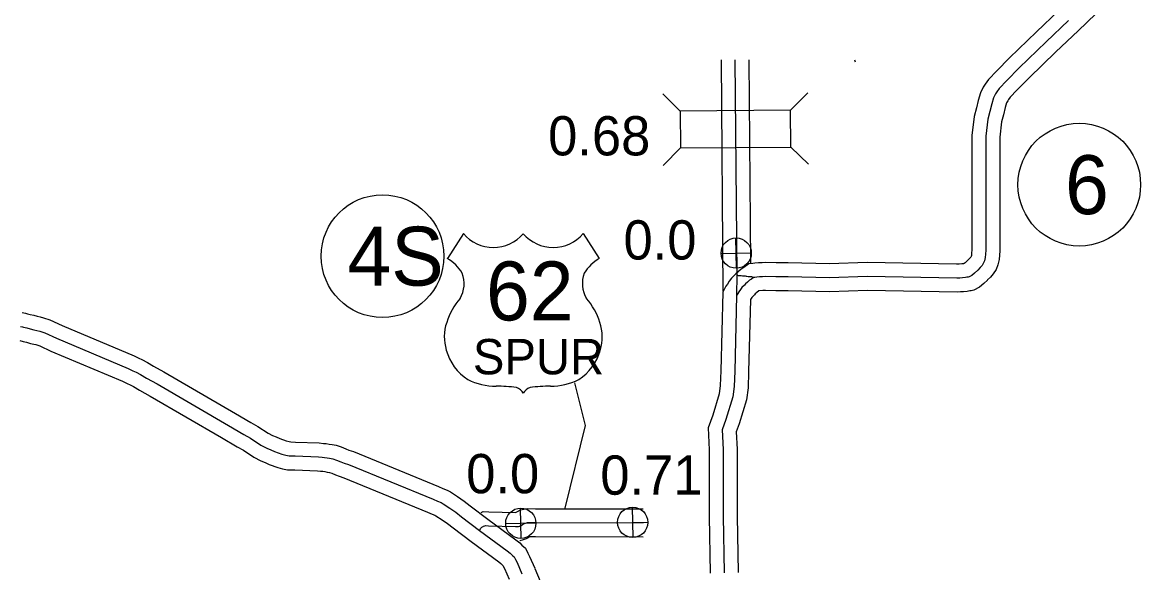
# Model space of a CAD drawing. Extents: x 31699 to 244310, y -8841 to 11474.
# Drawn here: x 137668 to 138471, y 1379 to 1774 of the extents above; entities that cross this region are included whole.
import ezdxf

# ---------------------------------------------------------------- set-up
doc = ezdxf.new("R2010")
doc.units = 0
for name, color, linetype in [('B_Logo', 7, 'Continuous'), ('Level 21', 7, 'Continuous'), ('Level 55', 7, 'Continuous'), ('R_Border Notes', 7, 'Continuous'), ('R_XS_EARTHWORK_STAGE1', 7, 'Continuous'), ('R_XS_EARTHWORK_STAGE2', 7, 'Continuous'), ('S_AREA_CALC', 7, 'Continuous'), ('S_WALL', 7, 'Continuous'), ('S_WALL_ANNOT', 7, 'Continuous')]:
    doc.layers.add(name, color=color, linetype=linetype)

msp = doc.modelspace()

# ---------------------------------------------------------------- linework, layer by layer
for p, q in [((137984.8, 1622.58), (137973.26, 1604.74)), ((138070.59, 1622.58), (138082.13, 1604.74)), ((138064.37, 1515.65), (138072.01, 1485.09)), ((138072.01, 1485.09), (138057.58, 1425.67))]:
    msp.add_line(p, q)
for centre, radius, start, end in [((138006.29, 1640.66), 28.08, 220.07504, 319.67012), ((138049.11, 1640.66), 28.08, 220.32988, 319.92496), ((137958.18, 1578.83), 29.98, 30.7809, 59.98827), ((138097.21, 1578.83), 29.98, 120.01173, 149.2191), ((137964.78, 1586.74), 20.55, 328.81046, 21.21077), ((138090.61, 1586.74), 20.55, 158.78923, 211.18954), ((138018.52, 1544.62), 47.94, 138.95648, 162.69135), ((138036.87, 1544.62), 47.94, 17.30865, 41.04352), ((138002.69, 1548.54), 31.68, 160.95764, 197.38186), ((138052.7, 1548.54), 31.68, 342.61814, 19.04236), ((138007.85, 1548.63), 36.66, 195.10743, 237.13119), ((138047.54, 1548.63), 36.66, 302.86881, 344.89257), ((138008.53, 1560.18), 47.07, 244.07708, 269.57785), ((138046.86, 1560.18), 47.07, 270.42215, 295.92292), ((138009.62, 1426.9), 86.22, 81.19416, 90.95387), ((138020.41, 1504.21), 8.26, 28.03422, 72.98637), ((138034.99, 1504.21), 8.26, 107.01363, 151.96578), ((138045.77, 1426.9), 86.22, 89.04613, 98.80584)]:
    msp.add_arc(centre, radius, start, end)
at = {"layer": 'B_Logo'}
for points in [[(138418.76, 1775.28), (138402.76, 1760.02), (138383.49, 1741.41), (138374.49, 1732.37), (138369.16, 1726.68), (138367.29, 1724.14), (138366.43, 1722.67), (138365.03, 1719.93), (138363.77, 1715.52), (138362.45, 1710.17), (138360.92, 1704.56), (138359.48, 1692.34), (138359.46, 1610.61), (138359.26, 1607.8), (138359.07, 1605.47), (138358.6, 1603.13), (138357.94, 1601.59), (138356.81, 1599.79), (138355.41, 1598.18), (138353.67, 1596.44)], [(138179.55, 1747.08), (138180.79, 1592.95)], [(138353.67, 1596.44), (138351.41, 1594.23), (138349.34, 1592.49), (138347.47, 1591.55), (138346.8, 1591.42), (138345.94, 1591.21), (138344.8, 1591.01), (138342.86, 1590.8), (138340.86, 1590.73), (138338.66, 1590.59), (138274.45, 1591.78), (138247.33, 1590.91), (138217.74, 1591.57), (138214, 1591.5), (138208.92, 1591.55), (138201.3, 1591.73), (138199.3, 1591.66), (138197.09, 1591.59), (138195.16, 1591.39), (138193.75, 1591.11), (138192.95, 1591.05)], [(138180.79, 1592.95), (138180.75, 1578.13)], [(138192.95, 1591.05), (138191.35, 1589.97), (138190.02, 1589.1), (138188.62, 1587.83), (138187.15, 1586.56), (138186.28, 1585.62), (138184.55, 1583.88), (138183.48, 1582.54), (138182.35, 1580.8), (138181.55, 1579.67), (138180.75, 1578.13)], [(138180.79, 1592.95), (138181.86, 1592.62), (138183, 1592.62), (138184, 1592.49), (138185, 1592.3), (138185.73, 1592.3), (138186.94, 1592.17), (138187.61, 1592.03), (138188.14, 1591.97), (138189.08, 1591.9), (138190.35, 1591.77), (138190.88, 1591.71), (138191.41, 1591.71), (138192.95, 1591.05)], [(138180.75, 1578.13), (138179.34, 1523.84), (138178.96, 1512.89), (138177.91, 1505.48), (138173.06, 1489.37), (138170.41, 1481.82), (138171.11, 1467.73), (138171.14, 1419.92), (138171.83, 1379.33)], [(137666.94, 1556), (137668.41, 1555.8), (137669.28, 1555.54), (137671.48, 1554.94), (137673.89, 1554.34), (137676.56, 1553.55), (137678.77, 1553.09), (137680.84, 1552.56), (137684.52, 1551.37), (137692.88, 1547.51), (137744.36, 1525.87), (137747.71, 1524.14), (137749.91, 1523.28), (137753.12, 1521.55), (137757.47, 1518.89), (137765.03, 1514.77), (137816.27, 1484.91), (137827.3, 1478.46), (137832.12, 1475.8), (137839.55, 1470.88), (137843.63, 1468.75), (137846.5, 1467.62), (137849.24, 1466.29), (137854.59, 1464.44), (137857.33, 1463.71), (137859.67, 1463.18), (137864.08, 1463.12), (137880.72, 1462.5), (137883.39, 1462.23), (137885.13, 1462.04), (137886.93, 1461.78), (137888.8, 1461.45), (137891.07, 1461.05), (137893.68, 1460.19), (137896.76, 1458.99), (137899.16, 1458), (137902.37, 1456.94), (137962.95, 1432.11), (137966.16, 1430.72), (137968.7, 1429.65), (137970.24, 1428.79), (137974.99, 1425.66), (137979.27, 1422.74), (137983.42, 1419.41), (137996.33, 1409.76)], [(137996.33, 1409.76), (137997.2, 1411.43), (137997.87, 1412.16), (137998.33, 1412.3), (137998.87, 1412.57), (137999.27, 1412.77), (138000, 1412.97), (138000.54, 1413.17), (138002.74, 1413.11), (138022.12, 1412.49), (138023.45, 1412.49), (138024.19, 1412.49), (138024.92, 1412.7), (138025.52, 1412.9), (138026.12, 1413.3), (138027.19, 1413.9), (138028.19, 1414.37), (138029.19, 1414.98), (138029.93, 1415.11), (138030.66, 1415.38), (138036.47, 1415.33), (138113.63, 1415.11)], [(137996.33, 1409.76), (138016.21, 1395.18), (138018.35, 1393.45), (138019.89, 1391.85), (138021.23, 1390.72), (138022.03, 1388.98), (138023.24, 1386.72), (138026.73, 1378.65)]]:
    msp.add_lwpolyline(points, dxfattribs=at)
at = {"layer": 'Level 21'}
for p, q in [((138180.67, 1597.72), (138180.17, 1619.42)), ((138169.57, 1608.32), (138191.27, 1608.82)), ((138026.17, 1404.02), (138025.67, 1425.71)), ((138106.43, 1404.68), (138105.93, 1426.38)), ((138015.07, 1414.62), (138036.77, 1415.12)), ((138095.33, 1415.28), (138117.03, 1415.78))]:
    msp.add_line(p, q, dxfattribs=at)
for centre in [(138180.42, 1608.57), (138025.92, 1414.87), (138106.18, 1415.53)]:
    msp.add_circle(centre, 10.85, dxfattribs=at)
at = {"layer": 'Level 55'}
for points in [[(138169.55, 1747.08), (138170.88, 1581.38)], [(138189.55, 1747.08), (138190.72, 1601.36)]]:
    msp.add_lwpolyline(points, dxfattribs=at)
at = {"layer": 'R_Border Notes'}
for centre in [(138426.54, 1657.64), (137926.73, 1606.4)]:
    msp.add_circle(centre, 44, dxfattribs=at)
at = {"layer": 'R_XS_EARTHWORK_STAGE1'}
for p, q in [((138265.19, 1747.08), (138265.86, 1745.82)), ((138140.24, 1710.4), (138127.7, 1722.74)), ((138219.44, 1711.04), (138231.78, 1723.58)), ((138219.65, 1684.64), (138232.2, 1672.29)), ((138140.45, 1684), (138128.11, 1671.45))]:
    msp.add_line(p, q, dxfattribs=at)
msp.add_lwpolyline([(138140.45, 1684), (138219.65, 1684.64), (138219.44, 1711.04), (138140.24, 1710.4)], close=True, dxfattribs=at)
at = {"layer": 'R_XS_EARTHWORK_STAGE2'}
for points in [[(138411.84, 1782.5), (138395.83, 1767.23), (138376.47, 1748.53), (138367.3, 1739.32), (138361.45, 1733.08), (138358.93, 1729.65), (138357.66, 1727.48), (138355.68, 1723.61), (138354.11, 1718.1), (138352.77, 1712.69), (138351.08, 1706.47), (138349.48, 1692.93), (138349.46, 1610.96), (138349.29, 1608.57), (138349.15, 1606.86), (138349.01, 1606.18), (138348.75, 1605.76), (138348.09, 1605), (138346.59, 1603.5)], [(138438.32, 1780.22), (138425.67, 1768.06), (138409.68, 1752.8), (138390.51, 1734.28), (138381.68, 1725.42), (138376.87, 1720.28), (138375.66, 1718.63), (138375.2, 1717.86), (138374.38, 1716.25), (138373.44, 1712.94), (138372.13, 1707.66), (138370.77, 1702.65), (138369.48, 1691.75), (138369.46, 1610.26), (138369.23, 1607.04), (138368.98, 1604.08), (138368.21, 1600.14), (138366.82, 1596.92), (138364.86, 1593.81), (138362.73, 1591.36), (138360.76, 1589.38)], [(138189.53, 1600.79), (138185.84, 1598.32), (138183.88, 1597.04), (138181.98, 1595.31), (138180.18, 1593.75), (138179.07, 1592.55), (138177.07, 1590.55), (138175.37, 1588.4), (138174.07, 1586.41), (138172.99, 1584.87), (138170.82, 1580.69)], [(138346.69, 1603.6), (138344.69, 1601.65), (138343.94, 1601.02), (138343.92, 1601.01), (138343.39, 1600.92), (138342.16, 1600.79), (138340.37, 1600.72), (138338.43, 1600.6), (138274.39, 1601.78), (138247.28, 1600.91), (138217.75, 1601.58), (138213.95, 1601.5), (138209.09, 1601.55), (138201.24, 1601.74), (138198.96, 1601.66), (138196.4, 1601.57), (138193.68, 1601.29), (138192.38, 1601.03), (138189.53, 1600.79)], [(138360.65, 1589.28), (138358.13, 1586.82), (138354.88, 1584.08), (138350.77, 1582.01), (138348.93, 1581.64), (138347.95, 1581.42), (138346.21, 1581.1), (138343.57, 1580.82), (138341.35, 1580.74), (138338.88, 1580.59), (138274.52, 1581.77), (138247.38, 1580.91), (138217.73, 1581.57), (138214.04, 1581.5), (138208.74, 1581.55), (138201.36, 1581.73), (138199.64, 1581.67), (138196.6, 1581.57)], [(138170.82, 1580.69), (138169.34, 1524.14), (138168.98, 1513.77), (138168.11, 1507.63), (138163.55, 1492.47), (138160.32, 1483.29), (138161.11, 1467.48), (138161.14, 1419.84), (138161.83, 1379.16)], [(138196.6, 1581.57), (138195.26, 1580.35), (138194.12, 1579.36), (138193.5, 1578.7), (138192.03, 1577.22), (138191.6, 1576.69), (138190.68, 1575.27)], [(138190.68, 1575.27), (138189.33, 1523.54), (138188.93, 1512.01), (138187.7, 1503.32), (138182.57, 1486.27), (138180.49, 1480.35), (138181.11, 1467.98), (138181.14, 1420.01), (138181.83, 1379.5)]]:
    msp.add_lwpolyline(points, dxfattribs=at)
at = {"layer": 'S_AREA_CALC'}
for points in [[(137668.19, 1565.92), (137670.54, 1565.6), (137672.04, 1565.15), (137673.99, 1564.62), (137676.52, 1564), (137679.02, 1563.25), (137681.03, 1562.83), (137683.62, 1562.17), (137688.17, 1560.69), (137696.91, 1556.67), (137748.6, 1534.93), (137751.84, 1533.26), (137754.12, 1532.37), (137758.11, 1530.22), (137762.48, 1527.55), (137769.94, 1523.48), (137821.31, 1493.55), (137832.24, 1487.15), (137837.31, 1484.36), (137844.63, 1479.5), (137847.77, 1477.86), (137850.51, 1476.79), (137853.08, 1475.55), (137857.52, 1474), (137859.72, 1473.42), (137860.85, 1473.17), (137864.33, 1473.12), (137881.39, 1472.48), (137884.43, 1472.18), (137886.41, 1471.96), (137888.52, 1471.65), (137890.52, 1471.3), (137893.51, 1470.78), (137897.06, 1469.6), (137900.48, 1468.28), (137902.65, 1467.38), (137905.84, 1466.32), (137966.84, 1441.32), (137970.08, 1439.92), (137973.09, 1438.66), (137975.44, 1437.34), (137980.56, 1433.97), (137985.23, 1430.77), (137989.54, 1427.31), (138002.32, 1417.77)], [(137666.51, 1545.92), (137668.98, 1545.26), (137671.26, 1544.69), (137674.11, 1543.85), (137676.51, 1543.34), (137678.06, 1542.95), (137680.87, 1542.04), (137688.85, 1538.36), (137740.12, 1516.8), (137743.58, 1515.02), (137745.71, 1514.19), (137748.14, 1512.88), (137752.47, 1510.23), (137760.12, 1506.06), (137811.23, 1476.27), (137822.36, 1469.76), (137826.93, 1467.24), (137834.46, 1462.25), (137839.48, 1459.64), (137842.49, 1458.45), (137845.41, 1457.04), (137851.66, 1454.87), (137854.94, 1453.99), (137858.49, 1453.19), (137863.83, 1453.13), (137880.04, 1452.51), (137882.34, 1452.29), (137883.84, 1452.12), (137885.34, 1451.9), (137887.08, 1451.6), (137888.63, 1451.33), (137890.3, 1450.77), (137893.03, 1449.71), (137895.68, 1448.62), (137898.9, 1447.55), (137959.06, 1422.9), (137962.24, 1421.52), (137964.31, 1420.65), (137965.04, 1420.24), (137969.42, 1417.36), (137973.31, 1414.7), (137977.3, 1411.5), (137990.35, 1401.75)], [(137997.44, 1422.69), (137998.85, 1423.22), (138003.04, 1423.11), (138022.07, 1422.5), (138022.6, 1422.79), (138023.47, 1423.2), (138025.59, 1424.48), (138030.48, 1425.38), (138036.53, 1425.33), (138113.66, 1425.11)], [(138002.25, 1417.82), (138022.31, 1403.1), (138025.12, 1400.84), (138026.74, 1399.16), (138029.37, 1396.93), (138030.99, 1393.44), (138032.26, 1391.06), (138035.91, 1382.62)], [(138025.11, 1402.5), (138025.55, 1402.5), (138027.84, 1403.13), (138029.97, 1403.84), (138031.37, 1404.78), (138031.78, 1405.01), (138032.53, 1405.36), (138036.41, 1405.33), (138113.6, 1405.11)], [(137990.42, 1401.69), (138010.1, 1387.26), (138011.58, 1386.06), (138013.04, 1384.54), (138013.09, 1384.5), (138014.22, 1382.37), (138017.55, 1374.68)], [(138035.94, 1382.53), (138069.57, 1302.84), (138070.96, 1299.74), (138071.87, 1298.41), (138073.04, 1296.27), (138073.79, 1295.05), (138073.97, 1294.8), (138074.67, 1294.11), (138075.34, 1293.51), (138076.21, 1292.85), (138076.47, 1292.7), (138153.29, 1292.82), (138155.35, 1292.39), (138157.13, 1292.1), (138158.18, 1291.86), (138160.56, 1291.52), (138163.16, 1290.34), (138166.98, 1288), (138169.35, 1284.04), (138170.7, 1281.55), (138172.22, 1278.81), (138173.32, 1276.53), (138193.96, 1231.31)]]:
    msp.add_lwpolyline(points, dxfattribs=at)

# ---------------------------------------------------------------- texts
for s, height, p in [('62', 42.24, (138000.97, 1560.32)), ('SPUR', 25.344, (137991.55, 1521.66))]:
    msp.add_text(s, height=height).set_placement(p)
at = {"layer": 'R_Border Notes'}
for s, p in [('6', (138416.3, 1636.52)), ('4S', (137901.53, 1585.28))]:
    msp.add_text(s, height=42.24, dxfattribs=at).set_placement(p)
at = {"layer": 'S_WALL'}
msp.add_text('0.68', height=28.16, dxfattribs=at).set_placement((138045.53, 1678.62))
at = {"layer": 'S_WALL_ANNOT'}
for s, p in [('0.0', (138099.59, 1603.96)), ('0.0', (137986.78, 1436.39)), ('0.71', (138082.96, 1435.36))]:
    msp.add_text(s, height=28.16, dxfattribs=at).set_placement(p)

doc.saveas('drawing.dxf')
